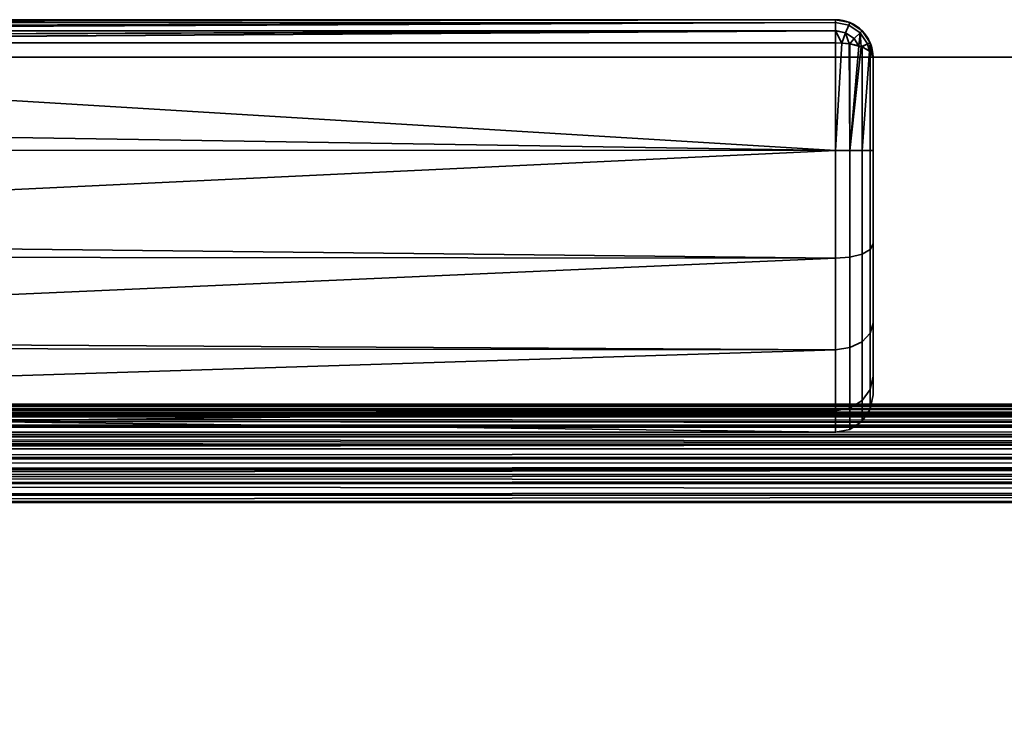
# Model space of a CAD drawing. Header units: millimetres. Extents: x -625 to 3625, y -115 to 71.
# Tile 407 of 656: x 1160 to 1213, y 34 to 71. Entities that reach past the tile are written whole.
import ezdxf

# ---------------------------------------------------------------- set-up
doc = ezdxf.new("R2010")
doc.units = ezdxf.units.MM
doc.layers.add('152', color=7, linetype='Continuous', true_color=0xffffff)

# ---------------------------------------------------------------- blocks, each defined once
blk = doc.blocks.new('UG_SURFACE_002')
at = {"layer": '152', "color": 252, "linetype": 'Continuous', "lineweight": 35}
for points in [[(2200, -31, 2235), (2200, 69, 2235), (800, 69, 2235), (800, -31, 2235)], [(800, 69, 2235), (2200, 69, 2235), (2050, 69, 2085), (950, 69, 2085)], [(950, -31, 2085), (950, 69, 2085), (2050, 69, 2085), (2050, -31, 2085)]]:
    blk.add_3dface(points, dxfattribs=at)
blk = doc.blocks.new('UG_SURFACE_083')
at = {"layer": '152', "color": 43, "linetype": 'Continuous', "lineweight": 35}
for points in [[(1204, 71, 1116), (1204, 71, 1092), (1109, 71, 1092.051), (1109, 71, 1115.949)], [(1204, 71, 1092), (1109.002, 71, 1092), (1109, 71, 1092.051)], [(1109, 71, 1115.949), (1109.002, 71, 1116), (1204, 71, 1116)], [(1109.07, 70.888, 1091.34), (1109.002, 71, 1092), (1204, 71, 1092)], [(1204, 71, 1116), (1109.002, 71, 1116), (1109.07, 70.888, 1116.66)], [(1204, 71, 1092), (1109.081, 70.853, 1091.277), (1109.07, 70.888, 1091.34)], [(1109.07, 70.888, 1116.66), (1109.081, 70.853, 1116.723), (1204, 71, 1116)], [(1109.087, 70.835, 1091.243), (1109.081, 70.853, 1091.277), (1204, 71, 1092)], [(1204, 71, 1116), (1109.081, 70.853, 1116.723), (1109.087, 70.835, 1116.757)], [(1204, 71, 1092), (1204, 70.847, 1091.236), (1109.087, 70.835, 1091.243)], [(1109.087, 70.835, 1116.757), (1204, 70.847, 1116.764), (1204, 71, 1116)], [(1204, 70.847, 1091.236), (1204, 71, 1092), (1204.765, 70.848, 1092), (1204.707, 70.706, 1091.232)], [(1204.707, 70.706, 1116.768), (1204.765, 70.848, 1116), (1204, 71, 1116), (1204, 70.847, 1116.764)], [(1204, 71, 1092), (1204, 71, 1116), (1204.765, 70.848, 1116), (1204.765, 70.848, 1092)], [(1109.169, 70.566, 1090.757), (1109.087, 70.835, 1091.243), (1204, 70.847, 1091.236)], [(1204, 70.846, 1116.768), (1204, 70.847, 1116.764), (1109.087, 70.835, 1116.757)], [(1204, 70.846, 1116.768), (1109.087, 70.835, 1116.757), (1109.169, 70.566, 1117.244)], [(1204, 70.847, 1091.236), (1109.206, 70.416, 1090.621), (1109.169, 70.566, 1090.757)], [(1109.169, 70.566, 1117.244), (1109.206, 70.416, 1117.379), (1204, 70.846, 1116.768)], [(1109.21, 70.399, 1090.607), (1109.206, 70.416, 1090.621), (1204, 70.847, 1091.236)], [(1204, 70.846, 1116.768), (1109.206, 70.416, 1117.379), (1109.21, 70.399, 1117.393)], [(1204, 70.847, 1091.236), (1204, 70.846, 1091.232), (1109.21, 70.399, 1090.607)], [(1204, 70.846, 1091.232), (1204, 70.415, 1090.589), (1109.21, 70.399, 1090.607)], [(1109.21, 70.399, 1117.393), (1204, 70.415, 1117.411), (1204, 70.846, 1116.768)], [(1109.289, 70.067, 1090.308), (1109.21, 70.399, 1090.607), (1204, 70.415, 1090.589)], [(1204, 70.41, 1117.419), (1204, 70.415, 1117.411), (1109.21, 70.399, 1117.393)], [(1204, 70.41, 1117.419), (1109.21, 70.399, 1117.393), (1109.289, 70.067, 1117.692)], [(1204, 70.415, 1090.589), (1109.35, 69.783, 1090.16), (1109.289, 70.067, 1090.308)], [(1109.289, 70.067, 1117.692), (1109.35, 69.783, 1117.84), (1204, 70.41, 1117.419)], [(1109.353, 69.769, 1090.154), (1109.35, 69.783, 1090.16), (1204, 70.415, 1090.589)], [(1204, 70.41, 1117.419), (1109.35, 69.783, 1117.84), (1109.353, 69.769, 1117.846)], [(1204, 70.415, 1090.589), (1204, 70.41, 1090.581), (1109.353, 69.769, 1090.154)], [(1204, 70.41, 1090.581), (1204, 69.769, 1090.154), (1109.353, 69.769, 1090.154)], [(1109.353, 69.769, 1117.846), (1204, 69.769, 1117.846), (1204, 70.41, 1117.419)], [(1204.707, 70.706, 1091.232), (1204, 70.846, 1091.232), (1204, 70.847, 1091.236)], [(1204, 70.847, 1116.764), (1204, 70.846, 1116.768), (1204.707, 70.706, 1116.768)], [(1204, 70.415, 1090.589), (1204, 70.846, 1091.232), (1204.707, 70.706, 1091.232), (1204.539, 70.302, 1090.581)], [(1204.539, 70.302, 1117.419), (1204.707, 70.706, 1116.768), (1204, 70.846, 1116.768), (1204, 70.415, 1117.411)], [(1204.539, 70.302, 1090.581), (1204, 70.41, 1090.581), (1204, 70.415, 1090.589)], [(1204, 70.415, 1117.411), (1204, 70.41, 1117.419), (1204.539, 70.302, 1117.419)], [(1204, 70.41, 1090.581), (1204.539, 70.302, 1090.581), (1204.339, 69.743, 1090.216)], [(1204.339, 69.743, 1090.216), (1204, 69.769, 1090.154), (1204, 70.41, 1090.581)], [(1204, 70.41, 1117.419), (1204, 69.769, 1117.846), (1204.339, 69.743, 1117.784)], [(1204.339, 69.743, 1117.784), (1204.539, 70.302, 1117.419), (1204, 70.41, 1117.419)], [(1204.707, 70.706, 1091.232), (1205.306, 70.306, 1091.232), (1204.997, 69.997, 1090.581), (1204.539, 70.302, 1090.581)], [(1204.539, 70.302, 1117.419), (1204.997, 69.997, 1117.419), (1205.306, 70.306, 1116.768), (1204.707, 70.706, 1116.768)], [(1204.765, 70.848, 1092), (1205.414, 70.414, 1092), (1205.306, 70.306, 1091.232), (1204.707, 70.706, 1091.232)], [(1204.707, 70.706, 1116.768), (1205.306, 70.306, 1116.768), (1205.414, 70.414, 1116), (1204.765, 70.848, 1116)], [(1204.765, 70.848, 1092), (1204.765, 70.848, 1116), (1205.414, 70.414, 1116), (1205.414, 70.414, 1092)], [(1205.414, 70.414, 1092), (1205.848, 69.765, 1092), (1205.706, 69.707, 1091.232), (1205.306, 70.306, 1091.232)], [(1205.306, 70.306, 1116.768), (1205.706, 69.707, 1116.768), (1205.848, 69.765, 1116), (1205.414, 70.414, 1116)], [(1205.414, 70.414, 1092), (1205.414, 70.414, 1116), (1205.848, 69.765, 1116), (1205.848, 69.765, 1092)], [(1204.729, 69.713, 1090.288), (1204.339, 69.743, 1090.216), (1204.539, 70.302, 1090.581)], [(1204.539, 70.302, 1117.419), (1204.339, 69.743, 1117.784), (1204.729, 69.713, 1117.712)], [(1204.539, 70.302, 1090.581), (1204.997, 69.997, 1090.581), (1204.729, 69.713, 1090.288)], [(1204.729, 69.713, 1117.712), (1204.997, 69.997, 1117.419), (1204.539, 70.302, 1117.419)], [(1204.765, 69.711, 1090.294), (1204.729, 69.713, 1090.288), (1204.997, 69.997, 1090.581)], [(1204.997, 69.997, 1117.419), (1204.729, 69.713, 1117.712), (1204.765, 69.711, 1117.706)], [(1204.997, 69.997, 1090.581), (1205.245, 69.587, 1090.59), (1204.765, 69.711, 1090.294)], [(1204.765, 69.711, 1117.706), (1205.245, 69.587, 1117.41), (1204.997, 69.997, 1117.419)], [(1205.245, 69.587, 1090.59), (1204.997, 69.997, 1090.581), (1205.306, 70.306, 1091.232)], [(1205.306, 70.306, 1116.768), (1204.997, 69.997, 1117.419), (1205.245, 69.587, 1117.41)], [(1205.306, 70.306, 1091.232), (1205.369, 69.556, 1090.667), (1205.245, 69.587, 1090.59)], [(1205.245, 69.587, 1117.41), (1205.369, 69.556, 1117.333), (1205.306, 70.306, 1116.768)], [(1205.306, 70.306, 1091.232), (1205.706, 69.707, 1091.232), (1205.369, 69.556, 1090.667)], [(1205.369, 69.556, 1117.333), (1205.706, 69.707, 1116.768), (1205.306, 70.306, 1116.768)], [(1204, 64.025, 1089), (1106, 65.568, 1089.082), (1109.353, 69.769, 1090.154)], [(1109.353, 69.769, 1117.846), (1106, 65.568, 1118.918), (1204, 64.025, 1119)], [(1204, 64.025, 1119), (1204, 69.769, 1117.846), (1109.353, 69.769, 1117.846)], [(1109.353, 69.769, 1090.154), (1204, 69.769, 1090.154), (1204, 64.025, 1089)], [(1204, 64.025, 1089), (1204, 69.769, 1090.154), (1204.339, 69.743, 1090.216)], [(1204.339, 69.743, 1117.784), (1204, 69.769, 1117.846), (1204, 64.025, 1119)], [(1204, 64.025, 1119), (1204.765, 64.025, 1118.848), (1204.729, 69.713, 1117.712), (1204.339, 69.743, 1117.784)], [(1204.339, 69.743, 1090.216), (1204.729, 69.713, 1090.288), (1204.765, 64.025, 1089.152), (1204, 64.025, 1089)], [(1204.765, 64.025, 1118.848), (1204.765, 69.711, 1117.706), (1204.729, 69.713, 1117.712)], [(1204.729, 69.713, 1090.288), (1204.765, 69.711, 1090.294), (1204.765, 64.025, 1089.152)], [(1204.765, 64.025, 1089.152), (1204.765, 69.711, 1090.294), (1205.245, 69.587, 1090.59)], [(1205.245, 69.587, 1117.41), (1204.765, 69.711, 1117.706), (1204.765, 64.025, 1118.848)], [(1205.369, 69.556, 1117.333), (1205.245, 69.587, 1117.41), (1204.765, 64.025, 1118.848)], [(1205.245, 69.587, 1090.59), (1205.369, 69.556, 1090.667), (1204.765, 64.025, 1089.152)], [(1204.765, 64.025, 1118.848), (1205.414, 64.024, 1118.414), (1205.414, 69.544, 1117.305), (1205.369, 69.556, 1117.333)], [(1205.369, 69.556, 1090.667), (1205.414, 69.544, 1090.695), (1205.414, 64.024, 1089.586), (1204.765, 64.025, 1089.152)], [(1205.414, 69.544, 1090.695), (1205.369, 69.556, 1090.667), (1205.706, 69.707, 1091.232)], [(1205.706, 69.707, 1116.768), (1205.369, 69.556, 1117.333), (1205.414, 69.544, 1117.305)], [(1205.706, 69.707, 1091.232), (1205.806, 69.318, 1091.236), (1205.414, 69.544, 1090.695)], [(1205.414, 69.544, 1117.305), (1205.806, 69.318, 1116.764), (1205.706, 69.707, 1116.768)], [(1205.414, 64.024, 1089.586), (1205.414, 69.544, 1090.695), (1205.806, 69.318, 1091.236)], [(1205.806, 69.318, 1116.764), (1205.414, 69.544, 1117.305), (1205.414, 64.024, 1118.414)], [(1205.414, 64.024, 1118.414), (1205.848, 64.023, 1117.765), (1205.848, 69.294, 1116.706), (1205.806, 69.318, 1116.764)], [(1205.806, 69.318, 1091.236), (1205.848, 69.294, 1091.293), (1205.848, 64.023, 1090.235), (1205.414, 64.024, 1089.586)], [(1205.806, 69.318, 1091.236), (1205.706, 69.707, 1091.232), (1205.848, 69.765, 1092)], [(1205.848, 69.765, 1116), (1205.706, 69.707, 1116.768), (1205.806, 69.318, 1116.764)], [(1205.848, 69.765, 1092), (1205.848, 69.294, 1091.293), (1205.806, 69.318, 1091.236)], [(1205.806, 69.318, 1116.764), (1205.848, 69.294, 1116.706), (1205.848, 69.765, 1116)], [(1205.848, 69.765, 1092), (1206, 69, 1092), (1205.848, 69.294, 1091.293)], [(1205.848, 69.294, 1116.706), (1206, 69, 1116), (1205.848, 69.765, 1116)], [(1205.848, 69.765, 1092), (1205.848, 69.765, 1116), (1206, 69, 1116), (1206, 69, 1092)], [(1206, 69, 1092), (1206, 64.022, 1091), (1205.848, 64.023, 1090.235), (1205.848, 69.294, 1091.293)], [(1206, 64.022, 1117), (1206, 69, 1116), (1205.848, 69.294, 1116.706), (1205.848, 64.023, 1117.765)], [(1206, 69, 1092), (1206, 69, 1116), (1206, 64.022, 1117), (1206, 59.04, 1116.017)], [(1206, 59.04, 1091.983), (1206, 64.022, 1091), (1206, 69, 1092), (1206, 59.04, 1116.017)], [(1204, 64.025, 1089), (1106, 64.051, 1089.242), (1106, 65.568, 1089.082)], [(1106, 65.568, 1118.918), (1106, 64.051, 1118.758), (1204, 64.025, 1119)], [(1204, 64.025, 1119), (1106, 64.051, 1118.758), (1106, 59.365, 1118.266)], [(1106, 59.365, 1089.734), (1106, 64.051, 1089.242), (1204, 64.025, 1089)], [(1106, 59.365, 1118.266), (1204, 58.277, 1117.865), (1204, 64.025, 1119)], [(1204, 64.025, 1089), (1204, 58.277, 1090.135), (1106, 59.365, 1089.734)], [(1204.765, 64.025, 1089.152), (1204.765, 58.335, 1090.275), (1204, 58.277, 1090.135), (1204, 64.025, 1089)], [(1204.765, 58.335, 1117.725), (1204.765, 64.025, 1118.848), (1204, 64.025, 1119), (1204, 58.277, 1117.865)], [(1205.414, 64.024, 1089.586), (1205.414, 58.501, 1090.676), (1204.765, 58.335, 1090.275), (1204.765, 64.025, 1089.152)], [(1205.414, 58.501, 1117.324), (1205.414, 64.024, 1118.414), (1204.765, 64.025, 1118.848), (1204.765, 58.335, 1117.725)], [(1205.848, 64.023, 1090.235), (1205.848, 58.748, 1091.276), (1205.414, 58.501, 1090.676), (1205.414, 64.024, 1089.586)], [(1205.848, 58.748, 1116.724), (1205.848, 64.023, 1117.765), (1205.414, 64.024, 1118.414), (1205.414, 58.501, 1117.324)], [(1206, 64.022, 1091), (1206, 59.04, 1091.983), (1205.848, 58.748, 1091.276), (1205.848, 64.023, 1090.235)], [(1206, 59.04, 1116.017), (1206, 64.022, 1117), (1205.848, 64.023, 1117.765), (1205.848, 58.748, 1116.724)], [(1204, 58.277, 1090.135), (1106, 58.376, 1090.305), (1106, 59.365, 1089.734)], [(1106, 59.365, 1118.266), (1106, 58.376, 1117.695), (1204, 58.277, 1117.865)], [(1206, 59.04, 1091.983), (1206, 54.815, 1094.8), (1205.848, 54.275, 1094.258), (1205.848, 58.748, 1091.276)], [(1206, 54.815, 1113.2), (1206, 59.04, 1116.017), (1205.848, 58.748, 1116.724), (1205.848, 54.275, 1113.742)], [(1206, 54.815, 1094.8), (1206, 59.04, 1116.017), (1206, 54.815, 1113.2)], [(1206, 54.815, 1094.8), (1206, 59.04, 1091.983), (1206, 59.04, 1116.017)], [(1204, 58.277, 1117.865), (1106, 58.376, 1117.695), (1106, 53.963, 1115.147)], [(1106, 53.963, 1092.853), (1106, 58.376, 1090.305), (1204, 58.277, 1090.135)], [(1106, 53.963, 1115.147), (1204, 53.402, 1114.615), (1204, 58.277, 1117.865)], [(1204, 58.277, 1090.135), (1204, 53.402, 1093.385), (1106, 53.963, 1092.853)], [(1204.765, 58.335, 1090.275), (1204.765, 53.51, 1093.492), (1204, 53.402, 1093.385), (1204, 58.277, 1090.135)], [(1204.765, 53.51, 1114.508), (1204.765, 58.335, 1117.725), (1204, 58.277, 1117.865), (1204, 53.402, 1114.615)], [(1205.414, 58.501, 1090.676), (1205.414, 53.816, 1093.799), (1204.765, 53.51, 1093.492), (1204.765, 58.335, 1090.275)], [(1205.414, 53.816, 1114.201), (1205.414, 58.501, 1117.324), (1204.765, 58.335, 1117.725), (1204.765, 53.51, 1114.508)], [(1205.848, 58.748, 1091.276), (1205.848, 54.275, 1094.258), (1205.414, 53.816, 1093.799), (1205.414, 58.501, 1090.676)], [(1205.848, 54.275, 1113.742), (1205.848, 58.748, 1116.724), (1205.414, 58.501, 1117.324), (1205.414, 53.816, 1114.201)], [(1206, 54.815, 1094.8), (1206, 51.992, 1099.02), (1205.848, 51.285, 1098.727), (1205.848, 54.275, 1094.258)], [(1206, 51.992, 1108.98), (1206, 54.815, 1113.2), (1205.848, 54.275, 1113.742), (1205.848, 51.285, 1109.273)], [(1206, 54.815, 1113.2), (1206, 51.992, 1108.98), (1206, 51, 1104)], [(1206, 51, 1104), (1206, 51.992, 1099.02), (1206, 54.815, 1094.8), (1206, 54.815, 1113.2)], [(1205.848, 54.275, 1094.258), (1205.848, 51.285, 1098.727), (1205.414, 50.685, 1098.478), (1205.414, 53.816, 1093.799)], [(1205.848, 51.285, 1109.273), (1205.848, 54.275, 1113.742), (1205.414, 53.816, 1114.201), (1205.414, 50.685, 1109.522)], [(1204, 53.402, 1093.385), (1106, 53.516, 1093.467), (1106, 53.963, 1092.853)], [(1106, 53.963, 1115.147), (1106, 53.516, 1114.532), (1204, 53.402, 1114.615)], [(1205.414, 53.816, 1093.799), (1205.414, 50.685, 1098.478), (1204.765, 50.285, 1098.312), (1204.765, 53.51, 1093.492)], [(1205.414, 50.685, 1109.522), (1205.414, 53.816, 1114.201), (1204.765, 53.51, 1114.508), (1204.765, 50.285, 1109.688)], [(1204, 53.402, 1114.615), (1106, 53.516, 1114.532), (1106, 50.297, 1110.101)], [(1106, 50.297, 1097.899), (1106, 53.516, 1093.467), (1204, 53.402, 1093.385)], [(1106, 50.297, 1110.101), (1204, 50.144, 1109.746), (1204, 53.402, 1114.615)], [(1106, 50.297, 1097.899), (1204, 53.402, 1093.385), (1204, 50.144, 1098.254)], [(1204.765, 53.51, 1093.492), (1204.765, 50.285, 1098.312), (1204, 50.144, 1098.254), (1204, 53.402, 1093.385)], [(1204.765, 50.285, 1109.688), (1204.765, 53.51, 1114.508), (1204, 53.402, 1114.615), (1204, 50.144, 1109.746)], [(1206, 51.992, 1099.02), (1206, 51, 1104), (1205.848, 50.235, 1104), (1205.848, 51.285, 1098.727)], [(1206, 51, 1104), (1206, 51.992, 1108.98), (1205.848, 51.285, 1109.273), (1205.848, 50.235, 1104)], [(1205.848, 51.285, 1098.727), (1205.848, 50.235, 1104), (1205.414, 49.586, 1104), (1205.414, 50.685, 1098.478)], [(1205.848, 50.235, 1104), (1205.848, 51.285, 1109.273), (1205.414, 50.685, 1109.522), (1205.414, 49.586, 1104)], [(1205.414, 50.685, 1098.478), (1205.414, 49.586, 1104), (1204.765, 49.152, 1104), (1204.765, 50.285, 1098.312)], [(1205.414, 49.586, 1104), (1205.414, 50.685, 1109.522), (1204.765, 50.285, 1109.688), (1204.765, 49.152, 1104)], [(1204, 50.144, 1098.254), (1106, 50.218, 1098.27), (1106, 50.297, 1097.899)], [(1106, 50.297, 1110.101), (1106, 50.218, 1109.73), (1204, 50.144, 1109.746)], [(1204, 50.144, 1109.746), (1106, 50.218, 1109.73), (1106, 49, 1104)], [(1204, 49, 1104), (1106, 49, 1104), (1106, 50.218, 1098.27)], [(1106, 50.218, 1098.27), (1204, 50.144, 1098.254), (1204, 49, 1104)], [(1106, 49, 1104), (1204, 49, 1104), (1204, 50.144, 1109.746)], [(1204.765, 50.285, 1098.312), (1204.765, 49.152, 1104), (1204, 49, 1104), (1204, 50.144, 1098.254)], [(1204.765, 49.152, 1104), (1204.765, 50.285, 1109.688), (1204, 50.144, 1109.746), (1204, 49, 1104)]]:
    blk.add_3dface(points, dxfattribs=at)
blk = doc.blocks.new('UG_SURFACE_104')
at = {"layer": '152', "color": 31, "linetype": 'Continuous', "lineweight": 35}
for points in [[(2035.75, 50.25, 2069.25), (1980.75, 50.25, 2014.25), (1019.25, 50.25, 2014.25), (964.25, 50.25, 2069.25)], [(2035.75, -34.75, 2069.25), (2035.75, 50.25, 2069.25), (964.25, 50.25, 2069.25), (964.25, -34.75, 2069.25)], [(1020.69, 50.001, 2012.81), (1019.25, 50.25, 2014.25), (1980.75, 50.25, 2014.25)], [(1980.75, 50.25, 2014.25), (1979.322, 49.908, 2012.822), (1020.69, 50.001, 2012.81)], [(1020.929, 49.96, 2012.571), (1020.69, 50.001, 2012.81), (1979.322, 49.908, 2012.822)], [(1020.929, 49.96, 2012.571), (1979.322, 49.908, 2012.822), (1978.484, 49.707, 2011.984)], [(1978.484, 49.707, 2011.984), (1021.994, 49.32, 2011.506), (1020.929, 49.96, 2012.571)], [(1978.484, 49.707, 2011.984), (1978.005, 49.343, 2011.505), (1021.994, 49.32, 2011.506)], [(1022.618, 48.946, 2010.882), (1021.994, 49.32, 2011.506), (1978.005, 49.343, 2011.505)], [(1022.618, 48.946, 2010.882), (1978.005, 49.343, 2011.505), (1977.066, 48.631, 2010.566)], [(1977.066, 48.631, 2010.566), (1023.116, 48.319, 2010.384), (1022.618, 48.946, 2010.882)], [(1977.066, 48.631, 2010.566), (1976.873, 48.345, 2010.373), (1023.116, 48.319, 2010.384)], [(1023.606, 47.705, 2009.894), (1023.116, 48.319, 2010.384), (1976.873, 48.345, 2010.373)], [(1023.606, 47.705, 2009.894), (1976.873, 48.345, 2010.373), (1976.243, 47.416, 2009.743)], [(1976.243, 47.416, 2009.743), (1023.88, 47.037, 2009.62), (1023.606, 47.705, 2009.894)], [(1976.243, 47.416, 2009.743), (1976.12, 47.042, 2009.62), (1023.88, 47.037, 2009.62)], [(1024.076, 46.558, 2009.424), (1023.88, 47.037, 2009.62), (1976.12, 47.042, 2009.62)], [(1024.076, 46.558, 2009.424), (1976.12, 47.042, 2009.62), (1975.841, 46.202, 2009.341)], [(1975.841, 46.202, 2009.341), (1024.198, 45.638, 2009.302), (1024.076, 46.558, 2009.424)], [(1975.841, 46.202, 2009.341), (1975.788, 45.644, 2009.288), (1024.198, 45.638, 2009.302)], [(1024.25, 45.25, 2009.25), (1024.198, 45.638, 2009.302), (1975.788, 45.644, 2009.288)], [(1975.788, 45.644, 2009.288), (1975.75, 45.25, 2009.25), (1024.25, 45.25, 2009.25)], [(1975.75, 45.25, 2009.25), (1975.75, 5, 2009.25), (1024.25, 5, 2009.25), (1024.25, 45.25, 2009.25)]]:
    blk.add_3dface(points, dxfattribs=at)
blk = doc.blocks.new('UG_SURFACE_105')
at = {"layer": '152', "color": 7, "linetype": 'Continuous', "lineweight": 35}
for points in [[(2035.75, 50.5, 2069.25), (964.25, 50.5, 2069.25), (964.25, 50.25, 2069.25), (2035.75, 50.25, 2069.25)], [(1980.75, 50.5, 2014.25), (1019.25, 50.5, 2014.25), (964.25, 50.5, 2069.25), (2035.75, 50.5, 2069.25)], [(1019.25, 50.5, 2014.25), (1980.75, 50.5, 2014.25), (1980.337, 50.429, 2013.837)], [(1980.337, 50.429, 2013.837), (1019.658, 50.402, 2013.842), (1019.25, 50.5, 2014.25)], [(1019.658, 50.402, 2013.842), (1980.337, 50.429, 2013.837), (1978.987, 50.195, 2012.487)], [(1978.987, 50.195, 2012.487), (1021.143, 50.046, 2012.357), (1019.658, 50.402, 2013.842)], [(1980.75, 50.25, 2014.25), (2035.75, 50.25, 2069.25), (964.25, 50.25, 2069.25), (1019.25, 50.25, 2014.25)], [(1979.071, 49.96, 2012.571), (1019.25, 50.25, 2014.25), (1021.08, 49.811, 2012.42)], [(1979.071, 49.96, 2012.571), (1980.75, 50.25, 2014.25), (1019.25, 50.25, 2014.25)], [(1021.08, 49.811, 2012.42), (1978.918, 49.868, 2012.418), (1979.071, 49.96, 2012.571)], [(1978.987, 50.195, 2012.487), (1978.853, 50.115, 2012.353), (1021.143, 50.046, 2012.357)], [(1021.63, 49.93, 2011.87), (1021.143, 50.046, 2012.357), (1978.853, 50.115, 2012.353)], [(1021.63, 49.93, 2011.87), (1978.853, 50.115, 2012.353), (1977.478, 49.289, 2010.978)], [(1977.478, 49.289, 2010.978), (1022.509, 49.262, 2010.991), (1021.63, 49.93, 2011.87)], [(1977.382, 48.946, 2010.882), (1978.918, 49.868, 2012.418), (1021.08, 49.811, 2012.42)], [(1977.382, 48.946, 2010.882), (1021.08, 49.811, 2012.42), (1021.516, 49.707, 2011.984)], [(1021.516, 49.707, 2011.984), (1977.231, 48.755, 2010.731), (1977.382, 48.946, 2010.882)], [(1021.516, 49.707, 2011.984), (1022.775, 48.751, 2010.725), (1977.231, 48.755, 2010.731)], [(1023.118, 48.8, 2010.382), (1022.509, 49.262, 2010.991), (1977.478, 49.289, 2010.978)], [(1023.118, 48.8, 2010.382), (1977.478, 49.289, 2010.978), (1977.214, 49.131, 2010.714)], [(1977.214, 49.131, 2010.714), (1023.588, 48.105, 2009.912), (1023.118, 48.8, 2010.382)], [(1977.214, 49.131, 2010.714), (1976.403, 48.112, 2009.903), (1023.588, 48.105, 2009.912)], [(1976.394, 47.705, 2009.894), (1977.231, 48.755, 2010.731), (1022.775, 48.751, 2010.725)], [(1976.394, 47.705, 2009.894), (1022.775, 48.751, 2010.725), (1022.934, 48.631, 2010.566)], [(1022.934, 48.631, 2010.566), (1976.131, 47.062, 2009.631), (1976.394, 47.705, 2009.894)], [(1022.934, 48.631, 2010.566), (1023.757, 47.416, 2009.743), (1976.131, 47.062, 2009.631)], [(1023.982, 47.524, 2009.518), (1023.588, 48.105, 2009.912), (1976.403, 48.112, 2009.903)], [(1023.982, 47.524, 2009.518), (1976.403, 48.112, 2009.903), (1976.176, 47.828, 2009.676)], [(1976.176, 47.828, 2009.676), (1024.242, 46.74, 2009.259), (1023.982, 47.524, 2009.518)], [(1976.176, 47.828, 2009.676), (1975.736, 46.754, 2009.236), (1024.242, 46.74, 2009.259)], [(1023.757, 47.416, 2009.743), (1023.871, 47.069, 2009.629), (1976.131, 47.062, 2009.631)], [(1975.924, 46.558, 2009.424), (1023.871, 47.069, 2009.629), (1024.159, 46.202, 2009.341)], [(1975.924, 46.558, 2009.424), (1976.131, 47.062, 2009.631), (1023.871, 47.069, 2009.629)], [(1024.404, 46.249, 2009.096), (1024.242, 46.74, 2009.259), (1975.736, 46.754, 2009.236)], [(1024.404, 46.249, 2009.096), (1975.736, 46.754, 2009.236), (1975.683, 46.624, 2009.183)], [(1024.159, 46.202, 2009.341), (1975.75, 45.25, 2009.25), (1975.924, 46.558, 2009.424)], [(1024.159, 46.202, 2009.341), (1024.25, 45.25, 2009.25), (1975.75, 45.25, 2009.25)], [(1975.683, 46.624, 2009.183), (1024.5, 45.25, 2009), (1024.404, 46.249, 2009.096)], [(1975.683, 46.624, 2009.183), (1975.5, 45.25, 2009), (1024.5, 45.25, 2009)], [(1975.75, 5, 2009.25), (1975.75, 45.25, 2009.25), (1024.25, 45.25, 2009.25), (1024.25, 5, 2009.25)], [(1024.5, 5, 2009), (1024.5, 45.25, 2009), (1975.5, 45.25, 2009), (1975.5, 5, 2009)]]:
    blk.add_3dface(points, dxfattribs=at)

msp = doc.modelspace()

# ---------------------------------------------------------------- linework, layer by layer
at = {"layer": '152', "color": 252, "linetype": 'Continuous', "lineweight": -3, "true_color": 0x939598}
for p, q in [((1204, 71, 1092), (1109.002, 71, 1092)), ((1109.002, 71, 1116), (1204, 71, 1116)), ((1204, 71, 1116), (1204, 71, 1092)), ((1109.353, 69.769, 1090.154), (1204, 69.769, 1090.154)), ((1204, 69.769, 1117.846), (1109.353, 69.769, 1117.846)), ((800, 69, 2235), (2200, 69, 2235)), ((2050, 69, 2085), (950, 69, 2085)), ((1206, 69, 1092), (1206, 69, 1116)), ((2035.75, 50.5, 2069.25), (964.25, 50.5, 2069.25)), ((1980.75, 50.5, 2014.25), (1019.25, 50.5, 2014.25)), ((2035.75, 50.25, 2069.25), (964.25, 50.25, 2069.25)), ((2035.75, 50.25, 2069.25), (964.25, 50.25, 2069.25)), ((1980.75, 50.25, 2014.25), (1019.25, 50.25, 2014.25)), ((1975.75, 45.25, 2009.25), (1024.25, 45.25, 2009.25)), ((1975.75, 45.25, 2009.25), (1024.25, 45.25, 2009.25)), ((1975.5, 45.25, 2009), (1024.5, 45.25, 2009))]:
    msp.add_line(p, q, dxfattribs=at)
at = {"layer": '152', "color": 252, "linetype": 'Continuous', "lineweight": -3, "true_color": 0x939598, "extrusion": (0, 0, -1)}
msp.add_arc((-1204, 69, -1092), 2, 90, 180, dxfattribs=at)
at = {"layer": '152', "color": 252, "linetype": 'Continuous', "lineweight": -3, "true_color": 0x939598, "extrusion": (1, 0, 0)}
for centre, radius, start, end in [((69, 1092, 1204), 2, 292.6199, 0), ((69, 1116, 1204), 2, 0, 67.3801), ((64, 1104, 1206), 13, 67.3801, 292.6199)]:
    msp.add_arc(centre, radius, start, end, dxfattribs=at)
at = {"layer": '152', "color": 252, "linetype": 'Continuous', "lineweight": -3, "true_color": 0x939598}
msp.add_arc((1204, 69, 1116), 2, 0, 90, dxfattribs=at)
at = {"layer": '152', "color": 252, "linetype": 'Continuous', "lineweight": -3, "true_color": 0x939598, "extrusion": (-1, 0, 0)}
msp.add_arc((-64, 1104, -1204), 15, 247.3801, 112.6199, dxfattribs=at)
at = {"layer": '152', "color": 252, "linetype": 'Continuous', "lineweight": -3, "true_color": 0x939598, "extrusion": (0, -0.923077, 0.384615)}
msp.add_arc((1204, 1056.692, 365.538), 2, 0, 90, dxfattribs=at)
at = {"layer": '152', "color": 252, "linetype": 'Continuous', "lineweight": -3, "true_color": 0x939598, "extrusion": (-1.44783e-14, -0.923077, -0.384615)}
msp.add_arc((1204, 981.462, -483.692), 2, 270, 360, dxfattribs=at)
at = {"layer": '152', "color": 252, "linetype": 'Continuous', "lineweight": -3, "true_color": 0x939598}
msp.add_open_spline([(1980.75, 50.25, 2014.25), (1660.25, 50.25, 2014.25), (1339.75, 50.25, 2014.25), (1019.25, 50.25, 2014.25)], degree=3, dxfattribs=at)

# ---------------------------------------------------------------- block references
for name in ['UG_SURFACE_083', 'UG_SURFACE_002', 'UG_SURFACE_105', 'UG_SURFACE_104']:
    msp.add_blockref(name, (0, 0), dxfattribs=at)

doc.saveas('drawing.dxf')
